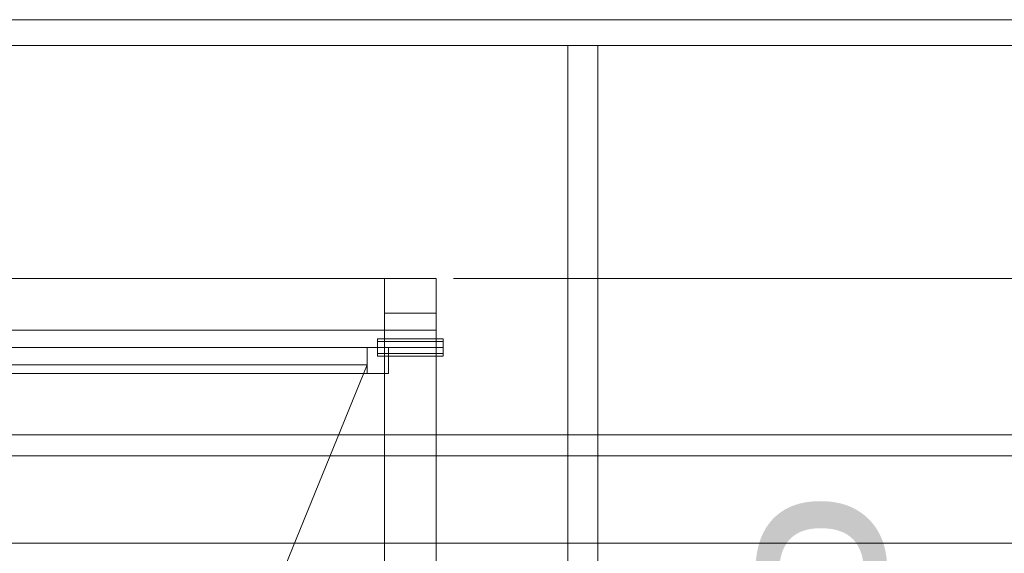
# Model space of a CAD drawing. Header units: millimetres. Extents: x -2233 to 61924, y -68080 to 6847.
# Tile 306 of 656: x -652 to 488, y -32319 to -31700. Entities that reach past the tile are written whole.
import ezdxf

# ---------------------------------------------------------------- set-up
doc = ezdxf.new("R2010")
doc.units = ezdxf.units.MM
for name, color, linetype, lineweight in [('COTAS_P', 1, 'Continuous', 0), ('frontal_C03', 7, 'Continuous', 0), ('frontal_dosificador', 7, 'Continuous', 0), ('frontal_tolva', 7, 'Continuous', 0)]:
    doc.layers.add(name, color=color, linetype=linetype, lineweight=lineweight)
doc.dimstyles.new('R19_100', dxfattribs={"dimtxt": 250, "dimasz": 150, "dimexe": 150, "dimexo": 80, "dimgap": 100, "dimtad": 1, "dimtih": 1, "dimtoh": 1, "dimdsep": 46, "dimcen": 0.09, "dimadec": 0, "dimazin": 0, "dimtfac": 1, "dimtdec": 4, "dimtofl": 0, "dimtmove": 0, "dimatfit": 3, "dimfxl": 1, "dimtolj": 1, "dimtzin": 0, "dimarcsym": 0})

# ---------------------------------------------------------------- blocks, each defined once
blk = doc.blocks.new('DIM_R27_53')
at = {"layer": 'COTAS_P'}
for p, q in [((-150, -32000), (550, -32000)), ((550, -32000), (505, -32150)), ((550, -34600), (550, -32000)), ((550, -32000), (595, -32150)), ((550, -34600), (505, -34450)), ((550, -34600), (595, -34450)), ((-150, -34600), (550, -34600))]:
    blk.add_line(p, q, dxfattribs=at)
blk.add_text('2600 P', height=250, rotation=90, dxfattribs=at).set_placement((450, -33300))

msp = doc.modelspace()

# ---------------------------------------------------------------- linework, layer by layer
at = {"layer": 'frontal_C03'}
for p, q in [((-1300, -32181.172), (1300, -32181.172)), ((1300, -32205.534), (-1300, -32205.534)), ((1300, -32306.935), (-1300, -32306.935))]:
    msp.add_line(p, q, dxfattribs=at)
at = {"layer": 'frontal_dosificador'}
for p, q in [((-230, -32000), (-1770, -32000)), ((-170, -32000), (-230, -32000)), ((-230, -32060), (-230, -32000)), ((-170, -32060), (-170, -32000)), ((-170, -32040), (-230, -32040)), ((-230, -33600), (-230, -32040)), ((-170, -33600), (-170, -32040)), ((-230, -32060), (-1770, -32060)), ((-170, -32060), (-230, -32060)), ((-238, -32072.929), (-238, -32070)), ((-162, -32070), (-238, -32070)), ((-238, -32080), (-238, -32072.929)), ((-162, -32072.929), (-238, -32072.929)), ((-162, -32072.929), (-162, -32070)), ((-162, -32080), (-162, -32072.929)), ((-250, -32080), (-1750, -32080)), ((-225, -32080), (-250, -32080)), ((-250, -32110), (-250, -32080)), ((-238, -32080), (-238, -32087.071)), ((-238, -32080), (-162, -32080)), ((-238, -32087.071), (-238, -32090)), ((-162, -32087.071), (-238, -32087.071)), ((-162, -32090), (-238, -32090)), ((-225, -32110), (-225, -32080)), ((-162, -32087.071), (-162, -32080)), ((-162, -32087.071), (-162, -32090)), ((-1750, -32100), (-250, -32100)), ((-820, -33500), (-250, -32100)), ((-250, -32110), (-1750, -32110)), ((-225, -32110), (-250, -32110))]:
    msp.add_line(p, q, dxfattribs=at)
at = {"layer": 'frontal_tolva'}
for p, q in [((-1725, -31700), (1725, -31700)), ((-1725, -31730), (1725, -31730)), ((-17.5, -32700), (-17.5, -31730)), ((-17.5, -31730), (17.5, -31730)), ((17.5, -32700), (17.5, -31730))]:
    msp.add_line(p, q, dxfattribs=at)

# ---------------------------------------------------------------- dimensions: what is measured, and where the dimension line sits
at = {"layer": 'COTAS_P'}
dim = msp.add_aligned_dim(p1=(-150, -34600), p2=(-150, -32000), distance=-700, text='<> P', dimstyle='R19_100', dxfattribs=at)
dim.commit()
dim.dimension.update_dxf_attribs({"geometry": 'DIM_R27_53', "text_midpoint": (550, -33300)})

doc.saveas('drawing.dxf')
